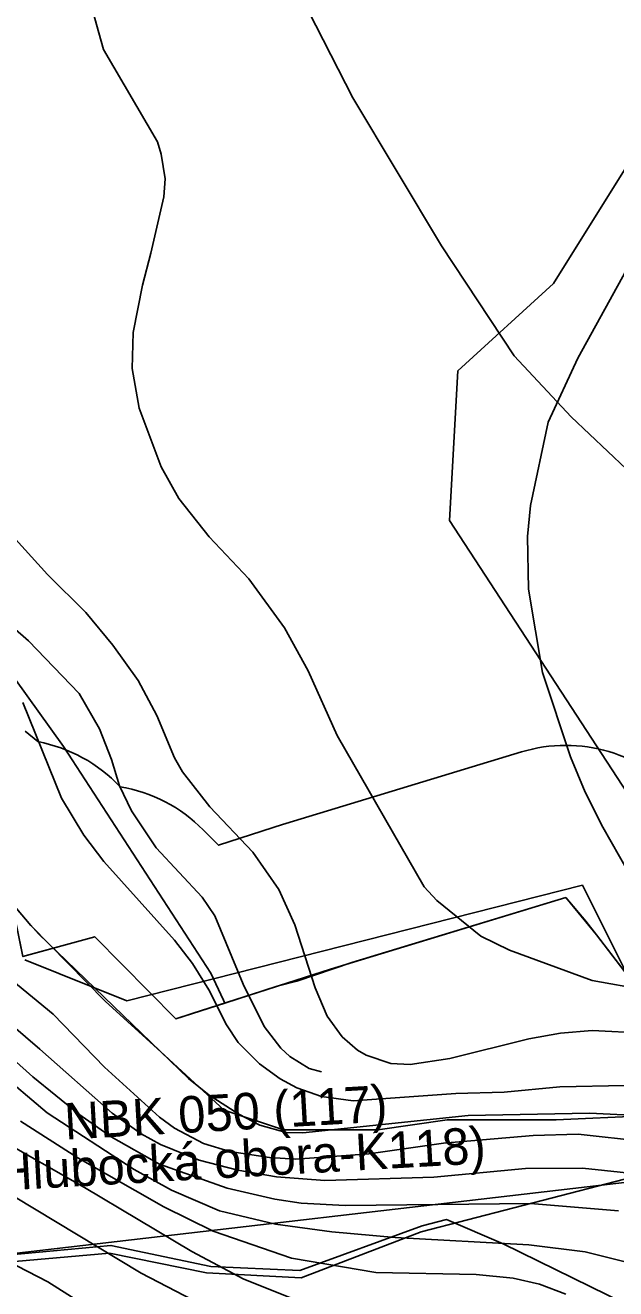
# Model space of a CAD drawing. Extents: x -758499 to -754160, y -1175205 to -1172032.
# Drawn here: x -757031.8 to -756838, y -1174496.4 to -1174081.3 of the extents above; entities that cross this region are included whole.
import ezdxf

# ---------------------------------------------------------------- set-up
doc = ezdxf.new("R2010")
doc.units = 0
for name, color, linetype in [('A040_Les50_p', 7, 'Continuous'), ('A041_BPEJ_p', 7, 'Continuous'), ('A043_InvPuda_p', 7, 'Continuous'), ('A050_Q100_p', 7, 'Continuous'), ('A053_ZvlPovoden_p', 7, 'Continuous'), ('A082_RSS_l', 7, 'Continuous'), ('A106_TuristT_l', 7, 'Continuous'), ('PLOCHY NL lesní', 7, 'Continuous'), ('PLOCHY NZo zemědělské-orná půda', 7, 'Continuous'), ('vrstevnice', 7, 'Continuous'), ('ÚSES NBK funkční', 7, 'Continuous')]:
    doc.layers.add(name, color=color, linetype=linetype)

msp = doc.modelspace()

# ---------------------------------------------------------------- linework, layer by layer
at = {"layer": 'A040_Les50_p'}
for p, q in [((-757031.8, -1174313.3), (-757027.65, -1174316.71)), ((-756946.22, -1174343.62), (-756868.93, -1174320.09))]:
    msp.add_line(p, q, dxfattribs=at)
msp.add_lwpolyline([(-756973.38, -1174345.71), (-756968.41, -1174350.76), (-756946.99, -1174343.86)], dxfattribs=at)
for centre, start, end in [((-757037.03, -1174365.82), 43.3477, 79.1851), ((-756854.37, -1174367.92), 40.2002, 106.9322), ((-757009, -1174380.8), 44.5724, 80.4097), ((-756931.66, -1174391.45), 106.9322, 107.8573)]:
    msp.add_arc(centre, 50, start, end, dxfattribs=at)
at = {"layer": 'A041_BPEJ_p'}
for p, q in [((-756977.97, -1174000), (-756924.23, -1174105.22)), ((-756924.23, -1174105.22), (-756977.97, -1174000)), ((-756924.23, -1174105.22), (-756895.2, -1174153.78)), ((-756895.2, -1174153.78), (-756924.23, -1174105.22)), ((-756895.2, -1174153.78), (-756871.31, -1174189.94)), ((-756871.31, -1174189.94), (-756895.2, -1174153.78)), ((-756871.31, -1174189.94), (-756852.58, -1174210)), ((-756852.58, -1174210), (-756871.31, -1174189.94)), ((-756852.58, -1174210), (-756812.72, -1174247.74)), ((-756812.72, -1174247.74), (-756852.58, -1174210)), ((-757019.21, -1174318.32), (-757035.31, -1174295.89)), ((-757035.31, -1174295.89), (-757019.21, -1174318.32)), ((-756970.91, -1174392.75), (-757019.21, -1174318.32)), ((-757019.21, -1174318.32), (-756970.91, -1174392.75)), ((-756854.37, -1174367.92), (-756924.6, -1174389.3)), ((-756847.77, -1174375.73), (-756854.37, -1174367.92)), ((-756844.34, -1174380.19), (-756847.77, -1174375.73)), ((-757009, -1174380.8), (-757030.59, -1174386.78)), ((-756982.4, -1174407.8), (-757009, -1174380.8)), ((-756822.63, -1174408.48), (-756844.34, -1174380.19)), ((-757030.59, -1174386.78), (-757032.59, -1174387.33)), ((-756924.6, -1174389.3), (-756942.67, -1174395.39)), ((-756966.78, -1174401.68), (-756970.91, -1174392.75)), ((-756970.91, -1174392.75), (-756966.78, -1174401.68)), ((-756949.07, -1174397.06), (-756966.29, -1174402.61)), ((-756942.67, -1174395.39), (-756949.07, -1174397.06)), ((-756966.29, -1174402.61), (-756982.4, -1174407.8)), ((-756966.29, -1174402.61), (-756966.78, -1174401.68)), ((-756966.78, -1174401.68), (-756966.29, -1174402.61))]:
    msp.add_line(p, q, dxfattribs=at)
at = {"layer": 'A043_InvPuda_p'}
for p, q in [((-756848.94, -1174363.88), (-756998.46, -1174401.83)), ((-756824.39, -1174412.99), (-756848.94, -1174363.88)), ((-756998.46, -1174401.83), (-757031.93, -1174388.44))]:
    msp.add_line(p, q, dxfattribs=at)
at = {"layer": 'A050_Q100_p'}
for p, q in [((-756813.24, -1174093.68), (-756858.39, -1174166.14)), ((-756858.39, -1174166.14), (-756889.85, -1174194.86)), ((-756889.85, -1174194.86), (-756892.59, -1174244.08)), ((-756892.59, -1174244.08), (-756834.17, -1174333.49))]:
    msp.add_line(p, q, dxfattribs=at)
at = {"layer": 'A053_ZvlPovoden_p'}
for p, q in [((-757029.98, -1174377.06), (-757047.88, -1174355.91)), ((-757005.57, -1174401.94), (-757029.98, -1174377.06)), ((-756986.04, -1174419.83), (-757005.57, -1174401.94)), ((-756966.51, -1174437.73), (-756986.04, -1174419.83)), ((-756946.99, -1174444.23), (-756966.51, -1174437.73)), ((-756893.28, -1174440.98), (-756916.07, -1174444.23)), ((-756857.48, -1174440.98), (-756893.28, -1174440.98)), ((-756823.31, -1174439.35), (-756857.48, -1174440.98)), ((-756916.07, -1174444.23), (-756946.99, -1174444.23))]:
    msp.add_line(p, q, dxfattribs=at)
at = {"layer": 'A082_RSS_l'}
msp.add_line((-755336.54, -1174286.94), (-757157.2, -1174499.04), dxfattribs=at)
at = {"layer": 'A106_TuristT_l'}
msp.add_lwpolyline([(-757731.09, -1173805.19), (-757718.94, -1173866.81), (-757667.28, -1173957.32), (-757645.84, -1173966.34), (-757571.52, -1174056.11), (-757723.42, -1174111.53), (-757550.29, -1174216.73), (-757303.57, -1174422.33), (-757230.84, -1174470.16), (-757166.49, -1174494.41), (-757129.01, -1174492.74), (-757107.31, -1174488.56), (-757059.01, -1174489.62), (-757004.16, -1174484.76), (-756972.3, -1174491.24), (-756941.2, -1174492.92), (-756901.81, -1174477.78), (-756825.76, -1174458.08)], dxfattribs=at)
at = {"layer": 'PLOCHY NL lesní'}
msp.add_lwpolyline([(-757088.02, -1174327.07), (-757073.37, -1174343.85), (-757063.56, -1174351.91), (-757058.26, -1174356.27), (-757057.4, -1174357.62), (-757051.62, -1174366.67), (-757044.01, -1174366.23), (-757037.03, -1174365.82), (-757033.17, -1174384.51), (-757032.59, -1174387.33), (-757030.59, -1174386.78), (-757009, -1174380.8), (-756982.4, -1174407.8), (-756977.04, -1174406.07), (-756931.66, -1174391.45), (-756854.37, -1174367.92), (-756847.77, -1174375.73), (-756844.34, -1174380.19), (-756822.63, -1174408.48)], dxfattribs=at)
at = {"layer": 'PLOCHY NZo zemědělské-orná půda'}
msp.add_lwpolyline([(-756822.63, -1174408.48), (-756844.34, -1174380.19), (-756847.08, -1174376.63), (-756847.77, -1174375.73), (-756854.37, -1174367.92), (-756931.66, -1174391.45), (-756977.04, -1174406.07), (-756982.4, -1174407.8), (-757009, -1174380.8), (-757030.59, -1174386.78), (-757032.59, -1174387.33), (-757033.17, -1174384.51), (-757037.03, -1174365.82), (-757044.01, -1174366.23), (-757051.62, -1174366.67), (-757057.4, -1174357.62), (-757058.26, -1174356.27), (-757063.56, -1174351.91), (-757073.37, -1174343.85), (-757088.02, -1174327.07)], dxfattribs=at)
at = {"layer": 'vrstevnice'}
for p, q in [((-757010.52, -1174073.62), (-757006.13, -1174089.3)), ((-757006.13, -1174089.3), (-756988.44, -1174119.66)), ((-756988.44, -1174119.66), (-756987.14, -1174123.7)), ((-756987.14, -1174123.7), (-756985.84, -1174131.78)), ((-756985.84, -1174131.78), (-756986.27, -1174137.7)), ((-756986.27, -1174137.7), (-756990.6, -1174156.18)), ((-756820.59, -1174136.4), (-756850.47, -1174190.67)), ((-756820.59, -1174136.4), (-756850.47, -1174190.67)), ((-756990.6, -1174156.18), (-756993.35, -1174166.71)), ((-756993.35, -1174166.71), (-756996.38, -1174182.3)), ((-756996.38, -1174182.3), (-756996.67, -1174194.13)), ((-756850.47, -1174190.67), (-756860.14, -1174211.74)), ((-756850.47, -1174190.67), (-756860.14, -1174211.74)), ((-756996.67, -1174194.13), (-756994.36, -1174207.12)), ((-756994.36, -1174207.12), (-756987.14, -1174226.46)), ((-756860.14, -1174211.74), (-756865.91, -1174239.16)), ((-756860.14, -1174211.74), (-756865.91, -1174239.16)), ((-756987.14, -1174226.46), (-756981.37, -1174236.85)), ((-756981.37, -1174236.85), (-756971.41, -1174249.41)), ((-756865.91, -1174239.16), (-756866.92, -1174249.26)), ((-756865.91, -1174239.16), (-756866.92, -1174249.26)), ((-756971.41, -1174249.41), (-756958.42, -1174263.26)), ((-756866.92, -1174249.26), (-756866.63, -1174266.58)), ((-756866.92, -1174249.26), (-756866.63, -1174266.58)), ((-757035.06, -1174250.13), (-757024.52, -1174261.82)), ((-757035.06, -1174250.13), (-757024.52, -1174261.82)), ((-757024.52, -1174261.82), (-757011.96, -1174274.23)), ((-757024.52, -1174261.82), (-757011.96, -1174274.23)), ((-757053.13, -1174264.24), (-757030.73, -1174283.61)), ((-756958.42, -1174263.26), (-756946.73, -1174279.28)), ((-756866.63, -1174266.58), (-756862.01, -1174294)), ((-756866.63, -1174266.58), (-756862.01, -1174294)), ((-757011.96, -1174274.23), (-757003.02, -1174285.06)), ((-757011.96, -1174274.23), (-757003.02, -1174285.06)), ((-756946.73, -1174279.28), (-756938.94, -1174293.43)), ((-757030.73, -1174283.61), (-757014.07, -1174300.92)), ((-757003.02, -1174285.06), (-756994.79, -1174296.6)), ((-757003.02, -1174285.06), (-756994.79, -1174296.6)), ((-756938.94, -1174293.43), (-756929.41, -1174314.64)), ((-756862.01, -1174294), (-756852.78, -1174321.71)), ((-756862.01, -1174294), (-756852.78, -1174321.71)), ((-756994.79, -1174296.6), (-756988.58, -1174308.15)), ((-756994.79, -1174296.6), (-756988.58, -1174308.15)), ((-757032.6, -1174303.82), (-757019.9, -1174335.28)), ((-757032.6, -1174303.82), (-757019.9, -1174335.28)), ((-757014.07, -1174300.92), (-757007.49, -1174312.48)), ((-756988.58, -1174308.15), (-756982.81, -1174322)), ((-756988.58, -1174308.15), (-756982.81, -1174322)), ((-757007.49, -1174312.48), (-757003.45, -1174322.58)), ((-756929.41, -1174314.64), (-756900.83, -1174364.43)), ((-757003.45, -1174322.58), (-757000.85, -1174331.24)), ((-756982.81, -1174322), (-756980.21, -1174326.62)), ((-756982.81, -1174322), (-756980.21, -1174326.62)), ((-756852.78, -1174321.71), (-756848.01, -1174333.26)), ((-756852.78, -1174321.71), (-756848.01, -1174333.26)), ((-756980.21, -1174326.62), (-756971.26, -1174338.17)), ((-756980.21, -1174326.62), (-756971.26, -1174338.17)), ((-757000.85, -1174331.24), (-756996.95, -1174339.47)), ((-757019.9, -1174335.28), (-757012.54, -1174347.4)), ((-757019.9, -1174335.28), (-757012.54, -1174347.4)), ((-756848.01, -1174333.26), (-756842.24, -1174344.81)), ((-756848.01, -1174333.26), (-756842.24, -1174344.81)), ((-756996.95, -1174339.47), (-756988.87, -1174351.59)), ((-756971.26, -1174338.17), (-756957.12, -1174353.03)), ((-756971.26, -1174338.17), (-756957.12, -1174353.03)), ((-756842.24, -1174344.81), (-756821.31, -1174381.75)), ((-756842.24, -1174344.81), (-756821.31, -1174381.75)), ((-757012.54, -1174347.4), (-757006.05, -1174356.06)), ((-757012.54, -1174347.4), (-757006.05, -1174356.06)), ((-756988.87, -1174351.59), (-756973.72, -1174367.75)), ((-756957.12, -1174353.03), (-756948.61, -1174365.3)), ((-756957.12, -1174353.03), (-756948.61, -1174365.3)), ((-757006.05, -1174356.06), (-756982.81, -1174381.9)), ((-757006.05, -1174356.06), (-756982.81, -1174381.9)), ((-756948.61, -1174365.3), (-756943.27, -1174376.85)), ((-756948.61, -1174365.3), (-756943.27, -1174376.85)), ((-756900.83, -1174364.43), (-756896.65, -1174368.91)), ((-757038.81, -1174367.03), (-757027.41, -1174379.88)), ((-757038.81, -1174367.03), (-757027.41, -1174379.88)), ((-756973.72, -1174367.75), (-756969.53, -1174373.96)), ((-756896.65, -1174368.91), (-756882.28, -1174380.64)), ((-756969.53, -1174373.96), (-756960.3, -1174396.33)), ((-756943.27, -1174376.85), (-756936.63, -1174397.63)), ((-756943.27, -1174376.85), (-756936.63, -1174397.63)), ((-757027.41, -1174379.88), (-756978.19, -1174427.36)), ((-757027.41, -1174379.88), (-756978.19, -1174427.36)), ((-756982.81, -1174381.9), (-756976.89, -1174389.55)), ((-756982.81, -1174381.9), (-756976.89, -1174389.55)), ((-756882.28, -1174380.64), (-756872.84, -1174385.22)), ((-757077.77, -1174383.92), (-757029.28, -1174426.78)), ((-757077.77, -1174383.92), (-757029.28, -1174426.78)), ((-756872.84, -1174385.22), (-756845.7, -1174395.17)), ((-757041.69, -1174390.56), (-757022.64, -1174406.29)), ((-756976.89, -1174389.55), (-756971.55, -1174398.21)), ((-756976.89, -1174389.55), (-756971.55, -1174398.21)), ((-756845.7, -1174395.17), (-756825.93, -1174398.78)), ((-757052.52, -1174395.9), (-757026.97, -1174417.69)), ((-757052.52, -1174395.9), (-757026.97, -1174417.69)), ((-756971.55, -1174398.21), (-756965.78, -1174409.75)), ((-756971.55, -1174398.21), (-756965.78, -1174409.75)), ((-756960.3, -1174396.33), (-756953.37, -1174410.33)), ((-756936.63, -1174397.63), (-756932.73, -1174406.86)), ((-756936.63, -1174397.63), (-756932.73, -1174406.86)), ((-757022.64, -1174406.29), (-757005.76, -1174423.61)), ((-756932.73, -1174406.86), (-756927.82, -1174413.65)), ((-756932.73, -1174406.86), (-756927.82, -1174413.65)), ((-757059.01, -1174409.46), (-757024.66, -1174438.62)), ((-757059.01, -1174409.46), (-757024.66, -1174438.62)), ((-756965.78, -1174409.75), (-756961.88, -1174415.52)), ((-756965.78, -1174409.75), (-756961.88, -1174415.52)), ((-756953.37, -1174410.33), (-756947.88, -1174417.4)), ((-756856.09, -1174412.49), (-756845.7, -1174411.63)), ((-756856.09, -1174412.49), (-756845.7, -1174411.63)), ((-756845.7, -1174411.63), (-756822.61, -1174412.78)), ((-756845.7, -1174411.63), (-756822.61, -1174412.78)), ((-756961.88, -1174415.52), (-756954.96, -1174422.6)), ((-756961.88, -1174415.52), (-756954.96, -1174422.6)), ((-756927.82, -1174413.65), (-756922.77, -1174418.12)), ((-756927.82, -1174413.65), (-756922.77, -1174418.12)), ((-756892.46, -1174420.86), (-756866.49, -1174414.37)), ((-756892.46, -1174420.86), (-756866.49, -1174414.37)), ((-756866.49, -1174414.37), (-756856.09, -1174412.49)), ((-756866.49, -1174414.37), (-756856.09, -1174412.49)), ((-757026.97, -1174417.69), (-757003.3, -1174438.76)), ((-757026.97, -1174417.69), (-757003.3, -1174438.76)), ((-756947.88, -1174417.4), (-756945, -1174420.14)), ((-756945, -1174420.14), (-756938.65, -1174424.04)), ((-756922.77, -1174418.12), (-756919.89, -1174419.71)), ((-756922.77, -1174418.12), (-756919.89, -1174419.71)), ((-756919.89, -1174419.71), (-756911.8, -1174422.45)), ((-756919.89, -1174419.71), (-756911.8, -1174422.45)), ((-757005.76, -1174423.61), (-756987.72, -1174440.06)), ((-756954.96, -1174422.6), (-756948.17, -1174427.5)), ((-756954.96, -1174422.6), (-756948.17, -1174427.5)), ((-756938.65, -1174424.04), (-756934.61, -1174425.19)), ((-756911.8, -1174422.45), (-756905.45, -1174422.74)), ((-756911.8, -1174422.45), (-756905.45, -1174422.74)), ((-756905.45, -1174422.74), (-756892.46, -1174420.86)), ((-756905.45, -1174422.74), (-756892.46, -1174420.86)), ((-757029.28, -1174426.78), (-757014.27, -1174439.05)), ((-757029.28, -1174426.78), (-757014.27, -1174439.05)), ((-756978.19, -1174427.36), (-756971.41, -1174432.84)), ((-756978.19, -1174427.36), (-756971.41, -1174432.84)), ((-756948.17, -1174427.5), (-756942.69, -1174430.39)), ((-756948.17, -1174427.5), (-756942.69, -1174430.39)), ((-756942.69, -1174430.39), (-756934.61, -1174433.28)), ((-756942.69, -1174430.39), (-756934.61, -1174433.28)), ((-756924.22, -1174434.72), (-756890.44, -1174432.27)), ((-756924.22, -1174434.72), (-756890.44, -1174432.27)), ((-756890.44, -1174432.27), (-756874.57, -1174431.83)), ((-756890.44, -1174432.27), (-756874.57, -1174431.83)), ((-756874.57, -1174431.83), (-756856.38, -1174430.1)), ((-756874.57, -1174431.83), (-756856.38, -1174430.1)), ((-756856.38, -1174430.1), (-756835.02, -1174429.67)), ((-756856.38, -1174430.1), (-756835.02, -1174429.67)), ((-756971.41, -1174432.84), (-756961.74, -1174439.05)), ((-756971.41, -1174432.84), (-756961.74, -1174439.05)), ((-756934.61, -1174433.28), (-756924.22, -1174434.72)), ((-756934.61, -1174433.28), (-756924.22, -1174434.72)), ((-757024.66, -1174438.62), (-756996.09, -1174457.23)), ((-757024.66, -1174438.62), (-756996.09, -1174457.23)), ((-757014.27, -1174439.05), (-757003.59, -1174446.55)), ((-757014.27, -1174439.05), (-757003.59, -1174446.55)), ((-757003.3, -1174438.76), (-756993.78, -1174445.54)), ((-757003.3, -1174438.76), (-756993.78, -1174445.54)), ((-756987.72, -1174440.06), (-756982.81, -1174443.67)), ((-756961.74, -1174439.05), (-756954.81, -1174442.66)), ((-756961.74, -1174439.05), (-756954.81, -1174442.66)), ((-756940.67, -1174445.25), (-756886.4, -1174439.48)), ((-756940.67, -1174445.25), (-756886.4, -1174439.48)), ((-756886.4, -1174439.48), (-756846.57, -1174438.76)), ((-756886.4, -1174439.48), (-756846.57, -1174438.76)), ((-756846.57, -1174438.76), (-756820.01, -1174440.06)), ((-756846.57, -1174438.76), (-756820.01, -1174440.06)), ((-757033.32, -1174441.36), (-757014.56, -1174453.48)), ((-757033.32, -1174441.36), (-757014.56, -1174453.48)), ((-756982.81, -1174443.67), (-756973.29, -1174448.72)), ((-756954.81, -1174442.66), (-756946.15, -1174445.11)), ((-756954.81, -1174442.66), (-756946.15, -1174445.11)), ((-756946.15, -1174445.11), (-756940.67, -1174445.25)), ((-756946.15, -1174445.11), (-756940.67, -1174445.25)), ((-757041.55, -1174446.55), (-757012.4, -1174463.15)), ((-757003.59, -1174446.55), (-756987.72, -1174455.5)), ((-757003.59, -1174446.55), (-756987.72, -1174455.5)), ((-756993.78, -1174445.54), (-756987.43, -1174449.01)), ((-756993.78, -1174445.54), (-756987.43, -1174449.01)), ((-756987.43, -1174449.01), (-756974.73, -1174454.2)), ((-756987.43, -1174449.01), (-756974.73, -1174454.2)), ((-756973.29, -1174448.72), (-756964.63, -1174451.32)), ((-756919.02, -1174452.18), (-756894.48, -1174448.57)), ((-756894.48, -1174448.57), (-756865.04, -1174446.12)), ((-756865.04, -1174446.12), (-756850.32, -1174445.69)), ((-756850.32, -1174445.69), (-756828.1, -1174448.14)), ((-756964.63, -1174451.32), (-756951.64, -1174453.34)), ((-756951.64, -1174453.34), (-756942.98, -1174453.91)), ((-756942.98, -1174453.91), (-756919.02, -1174452.18)), ((-757014.56, -1174453.48), (-756986.27, -1174469.5)), ((-757014.56, -1174453.48), (-756986.27, -1174469.5)), ((-756996.09, -1174457.23), (-756983.82, -1174464.02)), ((-756996.09, -1174457.23), (-756983.82, -1174464.02)), ((-756987.72, -1174455.5), (-756965.49, -1174463.44)), ((-756987.72, -1174455.5), (-756965.49, -1174463.44)), ((-756974.73, -1174454.2), (-756962.03, -1174457.52)), ((-756974.73, -1174454.2), (-756962.03, -1174457.52)), ((-756962.03, -1174457.52), (-756949.33, -1174459.69)), ((-756962.03, -1174457.52), (-756949.33, -1174459.69)), ((-756897.66, -1174459.83), (-756867.64, -1174456.95)), ((-756897.66, -1174459.83), (-756867.64, -1174456.95)), ((-756867.64, -1174456.95), (-756848.88, -1174456.8)), ((-756867.64, -1174456.95), (-756848.88, -1174456.8)), ((-756848.88, -1174456.8), (-756829.25, -1174458.97)), ((-756848.88, -1174456.8), (-756829.25, -1174458.97)), ((-756949.33, -1174459.69), (-756933.45, -1174460.84)), ((-756949.33, -1174459.69), (-756933.45, -1174460.84)), ((-756933.45, -1174460.84), (-756897.66, -1174459.83)), ((-756933.45, -1174460.84), (-756897.66, -1174459.83)), ((-757012.4, -1174463.15), (-756977.18, -1174484.22)), ((-756983.82, -1174464.02), (-756968.09, -1174470.8)), ((-756983.82, -1174464.02), (-756968.09, -1174470.8)), ((-756965.49, -1174463.44), (-756949.9, -1174467.05)), ((-756965.49, -1174463.44), (-756949.9, -1174467.05)), ((-757035.63, -1174466.04), (-756993.78, -1174491.29)), ((-757035.63, -1174466.04), (-756993.78, -1174491.29)), ((-756986.27, -1174469.5), (-756970.11, -1174477.58)), ((-756986.27, -1174469.5), (-756970.11, -1174477.58)), ((-756949.9, -1174467.05), (-756941.25, -1174468.35)), ((-756949.9, -1174467.05), (-756941.25, -1174468.35)), ((-756941.25, -1174468.35), (-756926.81, -1174469.07)), ((-756941.25, -1174468.35), (-756926.81, -1174469.07)), ((-756926.81, -1174469.07), (-756865.91, -1174468.49)), ((-756926.81, -1174469.07), (-756865.91, -1174468.49)), ((-756865.91, -1174468.49), (-756837.04, -1174470.8)), ((-756865.91, -1174468.49), (-756837.04, -1174470.8)), ((-756968.09, -1174470.8), (-756949.62, -1174475.27)), ((-756968.09, -1174470.8), (-756949.62, -1174475.27)), ((-756970.11, -1174477.58), (-756944.42, -1174486.39)), ((-756970.11, -1174477.58), (-756944.42, -1174486.39)), ((-756949.62, -1174475.27), (-756931.14, -1174477.73)), ((-756949.62, -1174475.27), (-756931.14, -1174477.73)), ((-756931.14, -1174477.73), (-756910.36, -1174479.6)), ((-756931.14, -1174477.73), (-756910.36, -1174479.6)), ((-756910.36, -1174479.6), (-756866.49, -1174482.06)), ((-756910.36, -1174479.6), (-756866.49, -1174482.06)), ((-756866.49, -1174482.06), (-756848.01, -1174484.37)), ((-756866.49, -1174482.06), (-756848.01, -1174484.37)), ((-757044.87, -1174483.64), (-757024.38, -1174494.18)), ((-757044.87, -1174483.64), (-757024.38, -1174494.18)), ((-756977.18, -1174484.22), (-756960.01, -1174493.31)), ((-756944.42, -1174486.39), (-756916.71, -1174491.15)), ((-756944.42, -1174486.39), (-756916.71, -1174491.15)), ((-756848.01, -1174484.37), (-756833.58, -1174487.97)), ((-756848.01, -1174484.37), (-756833.58, -1174487.97)), ((-757024.38, -1174494.18), (-756996.95, -1174511.5)), ((-757024.38, -1174494.18), (-756996.95, -1174511.5)), ((-756993.78, -1174491.29), (-756970.98, -1174503.13)), ((-756993.78, -1174491.29), (-756970.98, -1174503.13)), ((-756960.01, -1174493.31), (-756944.42, -1174499.52)), ((-756916.71, -1174491.15), (-756883.8, -1174491.73)), ((-756916.71, -1174491.15), (-756883.8, -1174491.73)), ((-756883.8, -1174491.73), (-756871.68, -1174493.03)), ((-756883.8, -1174491.73), (-756871.68, -1174493.03)), ((-756871.68, -1174493.03), (-756863.02, -1174494.9)), ((-756871.68, -1174493.03), (-756863.02, -1174494.9)), ((-756863.02, -1174494.9), (-756854.36, -1174498.22)), ((-756863.02, -1174494.9), (-756854.36, -1174498.22))]:
    msp.add_line(p, q, dxfattribs=at)
at = {"layer": 'ÚSES NBK funkční'}
for points in [[(-756741.05, -1174453.4), (-756740.86, -1174450.37), (-756749.5, -1174416.38), (-756783.93, -1174419.76), (-756797.34, -1174399.09), (-756822.63, -1174408.48), (-756844.34, -1174380.19), (-756854.37, -1174367.92), (-756931.66, -1174391.45), (-756982.4, -1174407.8), (-757009, -1174380.8), (-757032.59, -1174387.33), (-757037.03, -1174365.82), (-757051.62, -1174366.67), (-757058.26, -1174356.27), (-757063.56, -1174351.91), (-757073.37, -1174343.85), (-757092.6, -1174321.82), (-757110.6, -1174301.2), (-757129.71, -1174279.32), (-757098.9, -1174232.59), (-757116.94, -1174221.78), (-757143.49, -1174190.47), (-757214.65, -1174172.36)], [(-757215.25, -1174209.32), (-757152.52, -1174225.93), (-757160.57, -1174263.29), (-757179.85, -1174317.07), (-757176.8, -1174364.75), (-757183.21, -1174466.22), (-757187.89, -1174483.75), (-757170.18, -1174492.57), (-757128.2, -1174491.3), (-757107.99, -1174487.24), (-757060.26, -1174487.53), (-757003.67, -1174482.21), (-756970.87, -1174489.18), (-756941.66, -1174490.43), (-756901.5, -1174475.82), (-756893.49, -1174473.73), (-756874.91, -1174481.71)], [(-756874.91, -1174481.71), (-756652.07, -1174591.12)]]:
    msp.add_lwpolyline(points, dxfattribs=at)

# ---------------------------------------------------------------- texts
for s, p in [('NBK 050 (117)', (-757018.64, -1174447.49)), ('(Hlubocká obora-K118)', (-757046.04, -1174464.6))]:
    msp.add_text(s, height=12, rotation=3.2556, dxfattribs=at).set_placement(p)

doc.saveas('drawing.dxf')
